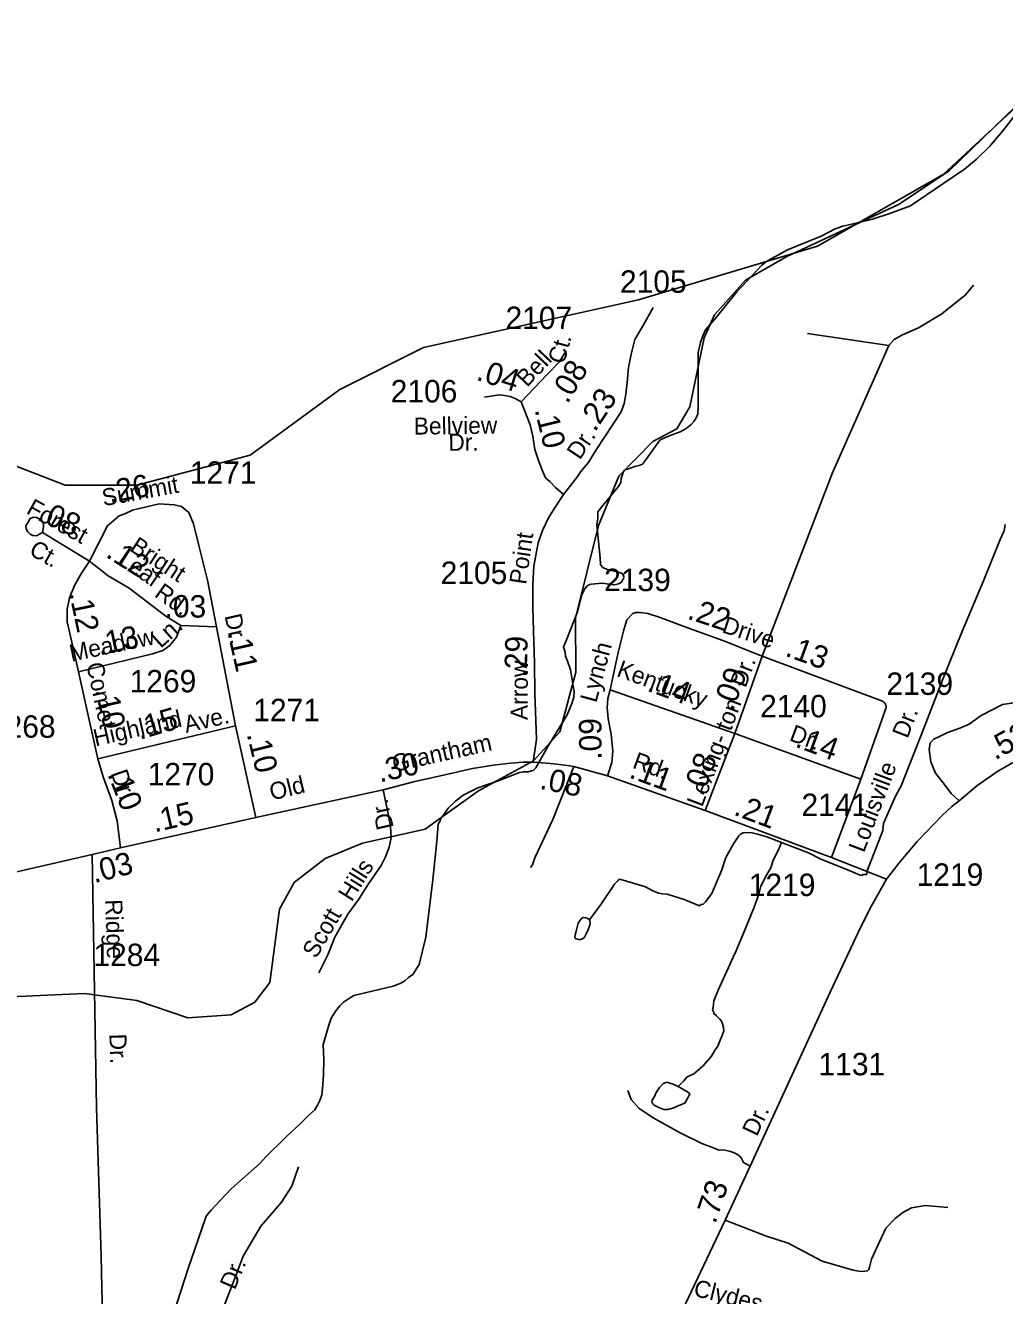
# Model space of a CAD drawing. Extents: x 2206922 to 2357709, y 510027 to 673830.
# Drawn here: x 2279078 to 2284540, y 576114 to 583195 of the extents above; entities that cross this region are included whole.
import ezdxf

# ---------------------------------------------------------------- set-up
doc = ezdxf.new("R2010")
doc.units = 0
for name, color, linetype in [('Exist Boundary Political Urban Extension UEB', 7, 'Continuous'), ('Exist Hydrographic Misc Water Feature', 7, 'Continuous'), ('Exist Road Non-System Type 51', 7, 'Continuous'), ('Exist Road Non-System Type 51 Label', 7, 'Continuous'), ('Exist Road Secondary Mileage Hundredths English Label', 7, 'Continuous'), ('Exist Road Secondary Type 51 Attributed', 7, 'Continuous'), ('Exist Road Secondary Type 51 Label', 7, 'Continuous'), ('Exist Road Secondary Type 51 Number Label', 7, 'Continuous')]:
    doc.layers.add(name, color=color, linetype=linetype)

msp = doc.modelspace()

# ---------------------------------------------------------------- linework, layer by layer
at = {"layer": 'Exist Boundary Political Urban Extension UEB'}
msp.add_lwpolyline([(2284629, 582764), (2284196, 582364.4), (2283496.6, 581964.8), (2282497.4, 581665.1), (2281298.4, 581398.7), (2280832.1, 581165.6), (2280332.5, 580799.2), (2279699.7, 580632.7), (2279300, 580632.7), (2278867.1, 580799.2), (2278567.3, 581032.4), (2278267.6, 581432), (2278167.6, 581931.5), (2278101, 582497.6), (2278101, 583263.5)], dxfattribs=at)
at = {"layer": 'Exist Hydrographic Misc Water Feature'}
for points in [[(2278251.7, 577746.1), (2279408.8, 577798.2), (2279700.8, 577759.5), (2279984.8, 577661.9), (2280225.7, 577680), (2280358.8, 577749.4), (2280440.8, 577859.3), (2280494.7, 578268.1), (2280576.8, 578417.3), (2280750.6, 578551.6), (2280957.7, 578635.9), (2281307.8, 578714.1), (2281356.8, 578749.2), (2281604.7, 578927.9), (2281911.9, 579095.5), (2282059.7, 579256.4), (2282148.7, 579589.1), (2282145.8, 579890.9), (2282273.8, 580406.5), (2282387.8, 580682.9), (2282577.9, 580875.8), (2282710.7, 580945.4), (2282783.7, 581068.5), (2282863.7, 581453.9), (2282920.7, 581580.6), (2283093.8, 581773.9), (2283325.7, 581907), (2283947.8, 582196.1), (2284229.8, 582383.8), (2284600.7, 582743.6)], [(2281393.5, 578768.1), (2281393.3, 578771.8), (2281413, 578798.1), (2281436.5, 578830.6), (2281476.3, 578870.8), (2281520, 578903.1), (2281601.2, 578944.1), (2281721.2, 578984.8), (2281834.6, 579030.2), (2281848.5, 579032.1), (2281856.3, 579034.2), (2281868.8, 579034.3), (2281884.4, 579034.4), (2281900.4, 579040.5), (2281910.6, 579040.6), (2281924.4, 579056.8), (2281989.4, 579171.5), (2282099.3, 579352.4), (2282126.8, 579414.8), (2282136.6, 579450.6), (2282138.2, 579480.8), (2282119, 579602.5), (2282102.6, 579650.4), (2282090.7, 579678.1), (2282088.2, 579702), (2282080.2, 579730), (2282095.8, 579770.2), (2282157.9, 579926.7), (2282181.3, 580020.5), (2282198.9, 580054.8), (2282210.8, 580070.8), (2282226.6, 580079), (2282234.6, 580081), (2282294.5, 580085.8), (2282362.6, 580076.3), (2282386.6, 580082.5), (2282402.3, 580090.6), (2282408.3, 580102.7), (2282414.2, 580110.7), (2282416.1, 580124.6), (2282406.2, 580138.7), (2282385.9, 580146.6), (2282323.8, 580162.1), (2282299.4, 580173.9), (2282285.7, 580187.7), (2282285.3, 580193.4), (2282283.4, 580225.4), (2282265.8, 580413.4), (2282271.1, 580445.4), (2282270.5, 580483.2), (2282298.8, 580519.5), (2282385.1, 580622.5), (2282399.3, 580646.2), (2282401.3, 580668.3), (2282414.2, 580708.5), (2282422.4, 580716.6), (2282436.8, 580720.5), (2282476.6, 580735.2), (2282502.2, 580741.4), (2282520.2, 580749.3), (2282541.8, 580779.7), (2282616.6, 580882.4), (2282642.9, 580896.7), (2282688.4, 580915), (2282730.4, 580929.3), (2282764.1, 580947.8), (2282791.9, 580969.9), (2282805.7, 580986.1), (2282819.4, 581008), (2282829.3, 581030.4), (2282831.3, 581068.2), (2282830.1, 581372.1), (2282843.6, 581428.1), (2282857.1, 581464.1), (2282870.5, 581498.2), (2282930.4, 581567.1), (2283046.8, 581710.1), (2283185.2, 581859.2), (2283207.4, 581877.4), (2283328.6, 581944.3), (2283515.6, 582020.3), (2283595.3, 582061), (2283637, 582075.5), (2283687, 582087.8), (2283802.4, 582115), (2283900.2, 582145.7), (2284014.1, 582188.5), (2284194.3, 582312.2), (2284315.9, 582393.3), (2284383.1, 582450), (2284456.3, 582522.6), (2284529.6, 582607.3), (2284658.1, 582772.4)], [(2283295.3, 578640.2), (2283446.3, 578583.4), (2283514.3, 578548), (2283650.5, 578493.4), (2283734.8, 578458.4), (2283745, 578456.4), (2283748.7, 578462.4), (2283770.7, 578462.3), (2283772.9, 578482.7), (2283860.5, 578707.1), (2283864.2, 578745.1), (2283876.1, 578771.2), (2283932.6, 578901.8), (2283962.2, 578955.8), (2284087.3, 579271.1), (2284194.5, 579549.8), (2284301.5, 579812.7), (2284421.1, 580099.6), (2284514.8, 580328.4), (2284532.6, 580370.7), (2284536.5, 580376.6), (2284542.1, 580412.7)], [(2279903.8, 576013.6), (2279987.2, 576270.3), (2280080.7, 576540.9), (2280086.5, 576557), (2280101, 576575.1), (2280114.8, 576591.3), (2280136.1, 576615.3), (2280225.5, 576710.1), (2280383.8, 576849.7), (2280421.5, 576889.8), (2280459.5, 576928.3), (2280490.8, 576956.4), (2280534.3, 577000.9), (2280610, 577071.5), (2280659.2, 577120), (2280691.2, 577148.5), (2280707, 577176.5), (2280720.5, 577202.4), (2280732, 577232.7), (2280735.9, 577268.6), (2280741, 577342.9), (2280742.4, 577430.7), (2280739.8, 577514.6), (2280756.8, 577576.5), (2280770.5, 577622.7), (2280784.1, 577660.8), (2280809.5, 577701.2), (2280831.6, 577729.5), (2280853.2, 577749.4), (2280881.1, 577767.9), (2280910.8, 577788.1), (2281128.6, 577840.1), (2281167.7, 577854.4), (2281194, 577868.7), (2281215.7, 577887), (2281239.5, 577904.8), (2281275, 577959.5), (2281311.5, 578111.8), (2281350.2, 578432), (2281372.6, 578648), (2281379.7, 578741.8), (2281391.2, 578760), (2281393.5, 578768.1)], [(2282224.2, 578209.9), (2282287.1, 578294.9), (2282364, 578407.4), (2282371.8, 578415.5), (2282384.1, 578427.5), (2282390, 578435.5), (2282399.9, 578433.6), (2282462, 578416.1), (2282536.4, 578392.8), (2282574.4, 578373.3), (2282608.6, 578357.6), (2282630.6, 578353.9), (2282658.5, 578352.1), (2282753, 578322.8), (2282837.3, 578287.8), (2282847.1, 578294), (2282859, 578295.9), (2282870.7, 578310), (2282906.6, 578356.5), (2282963, 578487.1), (2282984.5, 578557.2), (2283027.8, 578633.4), (2283057.3, 578677.7), (2283067.5, 578685.8), (2283081.3, 578693.9), (2283104.8, 578696), (2283131.1, 578694.6), (2283161.2, 578686.8), (2283213.5, 578671.2), (2283295.3, 578640.2)], [(2282718.7, 577279.3), (2282726.3, 577287.5), (2282750.3, 577311.5), (2282767.7, 577331.9), (2282782.3, 577339.9), (2282805.7, 577350.2), (2282857.8, 577394.6), (2282904.5, 577448.8), (2282924.6, 577485.2), (2282940.2, 577505.1), (2282949.8, 577529.2), (2282965.8, 577569.3), (2282973.4, 577589.7), (2282971.2, 577609.5), (2282967.1, 577629.6), (2282961.1, 577643.5), (2282951.3, 577655.1), (2282933, 577673.2), (2282918.3, 577686.8), (2282918.5, 577692.9), (2282910.7, 577707), (2282914.6, 577720.7), (2282918, 577757), (2282941.6, 577817.1), (2283008.1, 577963.6), (2283025.5, 578001.6), (2283041.1, 578032.1), (2283088.2, 578148.2), (2283143, 578278.7), (2283168, 578352.8), (2283179.7, 578396.9), (2283213.3, 578461.1), (2283235.1, 578499.2), (2283248.4, 578541.8), (2283276.1, 578595.6), (2283295.3, 578640.2)], [(2282224.2, 578209.9), (2282215.7, 578216), (2282204.1, 578219.8), (2282189.9, 578222), (2282182.1, 578217.9), (2282172.3, 578207.6), (2282162, 578189.7), (2282150.9, 578145.5), (2282145, 578125.3), (2282143.2, 578111.4), (2282145, 578107.4), (2282149.5, 578103.5), (2282165.3, 578099.5), (2282173.5, 578099.5), (2282184.8, 578103.9), (2282197.1, 578111.7), (2282214.5, 578150.1), (2282226.4, 578180), (2282228.5, 578192.2), (2282226.2, 578204.3), (2282224.2, 578209.9)], [(2282718.7, 577279.3), (2282690.2, 577292.9), (2282666.7, 577301), (2282656.2, 577304.6), (2282646.6, 577300.8), (2282634.5, 577296.5), (2282615, 577274.3), (2282597.1, 577246.2), (2282585, 577220), (2282573.6, 577203.9), (2282571.5, 577194), (2282577.5, 577183.8), (2282585.5, 577176.1), (2282611.7, 577162.5), (2282639.8, 577152.5), (2282661.5, 577150.9), (2282695.6, 577161.2), (2282723.5, 577173.2), (2282755.2, 577187.8), (2282765.1, 577203.8), (2282775.1, 577219.8), (2282780.9, 577231.9), (2282784.8, 577237.7), (2282776.8, 577245.8), (2282740.5, 577267.5), (2282718.7, 577279.3)]]:
    msp.add_lwpolyline(points, dxfattribs=at)
at = {"layer": 'Exist Road Non-System Type 51'}
for p, q in [((2283440.7, 581477.8), (2283893.2, 581410.1)), ((2283736.9, 578993.8), (2283574.3, 578557.4))]:
    msp.add_line(p, q, dxfattribs=at)
for points in [[(2283893.2, 581410.1), (2283922.9, 581444.4), (2283970.6, 581470.9), (2284060.1, 581509.6), (2284189.2, 581586.8), (2284322.3, 581692.1), (2284365.8, 581746.4)], [(2283187.9, 579678.6), (2283578, 580697.7), (2283893.2, 581410.1)], [(2279173.6, 580368.3), (2279153.8, 580356.1), (2279139.8, 580350), (2279119.7, 580351.8), (2279105.7, 580359.7), (2279091.5, 580371.6), (2279083.5, 580389.5), (2279081.2, 580405.4), (2279093, 580425.5), (2279104.8, 580445.7), (2279124.7, 580453.9), (2279140.7, 580452), (2279162.9, 580440.3), (2279179, 580418.4), (2279179.2, 580400.4), (2279173.6, 580368.3)], [(2283879, 579399.8), (2283874.2, 579415), (2283868.1, 579419.6), (2283859, 579427.2), (2283828.5, 579439.4)], [(2284285.9, 578871.8), (2284240.7, 578913.4), (2284204.6, 578964), (2284154, 579027.2), (2284128.7, 579090.4), (2284119.7, 579159.1), (2284125.1, 579195.2), (2284144.1, 579216), (2284187.4, 579235.9), (2284221.8, 579254), (2284290.4, 579277.5), (2284342.7, 579299.1), (2284409.6, 579347.9), (2284526.9, 579409.4), (2284590.2, 579418.4)], [(2283736.9, 578993.8), (2283854.3, 579323.5), (2283879.5, 579393.1), (2283879, 579399.8)], [(2281894.7, 578500.8), (2281907.4, 578515.2), (2281920, 578555), (2282019.4, 578768.2), (2282136.7, 579064.5)], [(2280715.5, 577913.5), (2280764.3, 578014.7), (2280804, 578112.3), (2280876.2, 578240.6), (2280937.6, 578323.7), (2280991.8, 578410.4), (2281062.2, 578511.6), (2281087.5, 578560.4), (2281107.4, 578614.6), (2281118.2, 578667), (2281114.6, 578728.5), (2281100.2, 578809.8), (2281073.1, 578934.4)], [(2282437.5, 577257.3), (2282457.4, 577206.7), (2282498.9, 577159.8), (2282580.2, 577105.6), (2282730.1, 577022.4), (2282851.1, 576962.8), (2282916.1, 576937.5), (2282945, 576924.9), (2282970.3, 576926.7), (2283004.6, 576919.5), (2283028.1, 576912.2), (2283049.7, 576901.4), (2283067.8, 576885.1), (2283084, 576856.2), (2283121.1, 576835.4)], [(2279521.8, 575378.5), (2279644.6, 575385.7), (2279718.6, 575389.3), (2279778.2, 575403.8), (2279849.5, 575451.3), (2279893.8, 575505), (2279966.1, 575653.1), (2280083.4, 575851.9), (2280179.2, 576038), (2280253.2, 576229.5), (2280292.9, 576333.4), (2280392.2, 576501.5), (2280428.4, 576544.8), (2280506, 576634.3), (2280563.8, 576723.7), (2280601.7, 576832.1)], [(2282982, 576535.6), (2283205.9, 576448.2), (2283332.2, 576407), (2283521.5, 576307.1), (2283694.2, 576256.7), (2283727.1, 576250.3), (2283745.6, 576249.5), (2283759.2, 576250.3), (2283775.3, 576252.7), (2283782.5, 576260.7), (2283785.6, 576273.5), (2283796.8, 576318.3), (2283828.2, 576385.5), (2283877.4, 576490.8), (2283928.9, 576544.6), (2283971.4, 576578.1), (2284020.7, 576602.8), (2284099, 576616.2), (2284222.1, 576605)]]:
    msp.add_lwpolyline(points, dxfattribs=at)
at = {"layer": 'Exist Road Secondary Type 51 Attributed'}
for p, q in [((2279435.1, 580207.5), (2279173.6, 580368.3)), ((2279944.4, 579849.6), (2280144.8, 579842.4)), ((2280249.6, 579291.3), (2280144.8, 579842.4)), ((2279482.1, 579107), (2279375.1, 579590.9)), ((2282339.1, 579490.7), (2283034.4, 579247.6)), ((2279482.1, 579107), (2280249.6, 579291.3)), ((2280363.4, 578780), (2280249.6, 579291.3)), ((2282870, 578817.6), (2283034.4, 579247.6)), ((2283034.4, 579247.6), (2283736.9, 578993.8)), ((2282324.7, 579010.9), (2282870, 578817.6)), ((2279609.3, 578610.6), (2280363.4, 578780)), ((2279450.1, 578573.1), (2279609.3, 578610.6))]:
    msp.add_line(p, q, dxfattribs=at)
for points in [[(2282079.1, 580579.3), (2282133.2, 580648), (2282158.5, 580682.3), (2282174.8, 580705.8), (2282216.3, 580756.4), (2282261.5, 580829.1), (2282400.5, 581040.1), (2282418.6, 581087.1), (2282427.6, 581139.5), (2282434.8, 581204.5), (2282442, 581287.6), (2282456.5, 581361.7), (2282478.2, 581444.8), (2282525.1, 581526.1), (2282579.3, 581621.9)], [(2281842.5, 581096.1), (2281987, 581247), (2282055.6, 581318.3), (2282093.5, 581381.6)], [(2281842.5, 581096.1), (2281810, 581116), (2281782.9, 581126.8), (2281750.4, 581132.2), (2281721.5, 581135.8), (2281638.4, 581123.2)], [(2282079.1, 580579.3), (2282035.7, 580619.1), (2282003.2, 580651.6), (2281979.7, 580673.3), (2281961.7, 580711.2), (2281941.8, 580763.6), (2281920.1, 580830.5), (2281909.3, 580904.6), (2281893.1, 580967.8), (2281842.5, 581096.1)], [(2281911, 579088), (2281928.8, 579216.8), (2281920.1, 579471.7), (2281918.3, 579639.7), (2281912.9, 579820.4), (2281909.3, 579951.4), (2281907.5, 580077.9), (2281914.7, 580180.9), (2281938.2, 580311), (2281961.7, 580379.7), (2281996, 580450.1), (2282032.1, 580509.8), (2282079.1, 580579.3)], [(2280144.8, 579842.4), (2280094.3, 580102.6), (2280045.5, 580295.9), (2280016.6, 580417), (2279989.5, 580480.2), (2279949.8, 580513.7), (2279908.3, 580522.7), (2279825.2, 580528.1), (2279676.1, 580492.9), (2279632.3, 580472.6), (2279600.9, 580460.4), (2279536.3, 580406.2), (2279435.1, 580207.5)], [(2279375.1, 579590.9), (2279347, 579716.4), (2279311.5, 579870.1), (2279311.5, 579941.3), (2279324.6, 580003.2), (2279352.7, 580072.5), (2279391.5, 580140.6), (2279435.1, 580207.5)], [(2279944.4, 579849.6), (2279861.3, 579901.1), (2279657.2, 580058.3), (2279539.9, 580127), (2279435.1, 580207.5)], [(2282339.1, 579490.7), (2282384.3, 579698.5), (2282416.8, 579824.9), (2282433, 579881), (2282465.5, 579917.1), (2282483.6, 579922.5), (2282507.1, 579922.5), (2282550.4, 579917.1), (2282619, 579893.6), (2282761.7, 579841.2), (2282967.6, 579765.3), (2283187.9, 579678.6)], [(2283881.3, 578436.3), (2283951.8, 578526.7), (2284051.1, 578645.9), (2284192, 578790.5), (2284244.3, 578841.1), (2284285.9, 578871.8), (2284385.2, 578956.7), (2284502.6, 579038), (2284971.2, 579304.6), (2285376.6, 579527.7), (2285604.4, 579648.1), (2285795, 579754.2), (2286184.7, 579967.7)], [(2279375.1, 579590.9), (2279787.5, 579692.6), (2279845.4, 579711), (2279883, 579737.6), (2279920.9, 579784.6), (2279944.4, 579849.6)], [(2283034.4, 579247.6), (2283187.9, 579678.6)], [(2283187.9, 579678.6), (2283828.5, 579439.4)], [(2282324.7, 579010.9), (2282349.9, 579086.8), (2282355.4, 579150.1), (2282344.5, 579241.3), (2282328.3, 579331.7), (2282322.9, 579393.1), (2282326.5, 579441.9), (2282339.1, 579490.7)], [(2279609.3, 578610.6), (2279590.4, 578760.1), (2279559.7, 578873.9), (2279512.8, 579005.8), (2279482.1, 579107)], [(2280363.4, 578780), (2281073.1, 578934.4), (2281250, 578979.6), (2281392.7, 579012.1), (2281571.5, 579051.9), (2281688.9, 579071.8), (2281784.6, 579082.6), (2281855, 579088), (2281911, 579088)], [(2281911, 579088), (2282006.7, 579080.8), (2282088, 579071.8), (2282136.7, 579064.5), (2282324.7, 579010.9)], [(2282870, 578817.6), (2283574.3, 578557.4), (2283881.3, 578436.3)], [(2277796, 578202), (2278067.6, 578263.9), (2278455, 578344.6), (2279450.1, 578573.1)], [(2279450.1, 578573.1), (2279474.9, 577161), (2279500.1, 576334.3), (2279521.8, 575378.5), (2279536.3, 574929.5), (2279545.3, 574624.1), (2279552.5, 574436.2), (2279565.1, 574331.4), (2279579.6, 574269.9), (2279595.8, 574219.3), (2279621.1, 574172.4), (2279660.9, 574105.5), (2279716.8, 574036.8), (2279772.8, 573975.4), (2279845.1, 573903.1), (2279993.1, 573783.9), (2280150.3, 573660.1), (2280269.4, 573571.6), (2280357.9, 573520.1), (2280460.9, 573474.9), (2280563.8, 573438.8), (2280845.5, 573352), (2281096.5, 573279.8)], [(2283881.3, 578436.3), (2283863.3, 578405.6), (2283787.4, 578270.1), (2283722.4, 578138.2), (2283567.1, 577805.7), (2283121.1, 576835.4), (2282982, 576535.6), (2282759.3, 576068.6), (2282663, 575869.3), (2282535.4, 575587.1), (2282394.4, 575278), (2282261.3, 574966.5)]]:
    msp.add_lwpolyline(points, dxfattribs=at)

# ---------------------------------------------------------------- texts
at = {"layer": 'Exist Road Non-System Type 51 Label'}
for s, rotation, p in [('Dr.', 68.79351, (2283998.1, 579215.5)), ('Louisville', 69.31037, (2283754.9, 578578.9)), ('Dr.', 102.939, (2281133.3, 578723.4)), ('Hills', 57.91801, (2280897.7, 578305.7)), ('Scott', 59.92132, (2280699.7, 577988.4)), ('Dr.', 67.00232, (2280246.3, 576142.2)), ('Clydes', 346.31416, (2282799.6, 576114.1))]:
    msp.add_text(s, height=95, rotation=rotation, dxfattribs=at).set_placement(p)
at = {"layer": 'Exist Road Secondary Mileage Hundredths English Label'}
for s, rotation, p in [('.04', 342.48593, (2281587.8, 581220.1)), ('.08', 58.97668, (2282101.6, 581081)), ('.23', 56.54048, (2282255, 580924.6)), ('.10', 283.74641, (2281917.4, 581052.4)), ('.26', 10.28867, (2279549.4, 580531.6)), ('.08', 335.24567, (2279138.2, 580440.1)), ('.12', 327.81175, (2279521.2, 580234.9)), ('.12', 281.96626, (2279321.9, 580029.5)), ('.03', 359.65796, (2279854.3, 579895)), ('.22', 341.6859, (2282764.8, 579888.9)), ('.13', 11.80512, (2279491, 579682.7)), ('.11', 282.73922, (2280205, 579809.9)), ('.29', 88.70635, (2281874.7, 579558.4)), ('.13', 339.9902, (2283310.1, 579682.2)), ('.14', 339.89524, (2282540.2, 579487)), ('.09', 69.34452, (2283023.9, 579368.1)), ('.10', 282.68207, (2279467.2, 579490.3)), ('.15', 16.47629, (2279715.8, 579211.8)), ('.09', 90.32907, (2282292, 579101.6)), ('.53', 28.66106, (2284486.4, 579097.2)), ('.10', 283.90585, (2280311.8, 579243.6)), ('.14', 339.68388, (2283365.9, 579175.2)), ('.30', 12.53317, (2281055.2, 578974.2)), ('.08', 69.34829, (2282855.9, 578892.2)), ('.08', 348.37547, (2281941.9, 578940.8)), ('.11', 340.01591, (2282439.4, 579003.3)), ('.10', 291.68835, (2279534.5, 579021.5)), ('.15', 13.08243, (2279799.6, 578695.9)), ('.21', 339.33077, (2283023.4, 578796.2)), ('.03', 14.24069, (2279462.6, 578413)), ('.73', 71.1322, (2282925.7, 576510.4))]:
    msp.add_text(s, height=125, rotation=rotation, dxfattribs=at).set_placement(p)
at = {"layer": 'Exist Road Secondary Type 51 Label'}
for s, rotation, p in [('Bell', 46.63808, (2281876, 581174.2)), ('Ct.', 74.5227, (2282082.6, 581302.4)), ('Bellview', 0.65399, (2281244.8, 580913.8)), ('Dr.', 0.32595, (2281437.3, 580823.5)), ('Dr.', 56.54048, (2282170.4, 580768.6)), ('Summit', 10.28867, (2279514.7, 580514.4)), ('Forest', 330.82706, (2279077.9, 580478.2)), ('Bright', 326.63365, (2279654.8, 580270.3)), ('Point', 81.91461, (2281870.6, 580074.9)), ('Ct.', 330.82706, (2279092.8, 580248.3)), ('Leaf', 325.61649, (2279586.6, 580199.3)), ('Rd.', 324.41443, (2279792.4, 580014.8)), ('Dr.', 282.73922, (2280188.2, 579904)), ('Drive', 341.6859, (2282958, 579813.2)), ('Ln.', 41.96405, (2279832.9, 579719.3)), ('Meadow', 11.80512, (2279334.7, 579647.6)), ('Lynch', 74.87289, (2282262.1, 579415)), ('Comet', 281.96626, (2279417.9, 579634.5)), ('Arrow', 89.84791, (2281879.9, 579322.5)), ('Kentucky', 339.89524, (2282370.2, 579569.4)), ('Dr.', 69.34452, (2283094.6, 579498)), ('Lexing- ton', 69.34829, (2282852.6, 578833.2)), ('Highland', 12.9187, (2279469.1, 579175.3)), ('Ave.', 12.9187, (2279974.7, 579250.9)), ('Dr.', 339.68388, (2283333.7, 579210.6)), ('Grantham', 12.53317, (2281135.4, 579032.8)), ('Rd.', 340.01591, (2282458.8, 579057.8)), ('Dr.', 289.08348, (2279553.3, 579027.5)), ('Old', 13.62862, (2280452.5, 578874.2)), ('Ridge', 271.76221, (2279523.6, 578322.1)), ('Dr.', 271.76221, (2279546.7, 577573.1)), ('Dr.', 64.65658, (2283157.5, 576997.1))]:
    msp.add_text(s, height=95, rotation=rotation, dxfattribs=at).set_placement(p)
at = {"layer": 'Exist Road Secondary Type 51 Number Label'}
for s, p in [('2105', (2282394.4, 581704.3)), ('2107', (2281756, 581502.4)), ('2106', (2281115.7, 581093.5)), ('1271', (2279994.6, 580639.5)), ('2105', (2281394.3, 580081.3)), ('2139', (2282305.9, 580041.3)), ('1269', (2279659.7, 579477)), ('2139', (2283880.3, 579462.9)), ('1271', (2280349.3, 579316.2)), ('2140', (2283175.8, 579337.8)), ('1268', (2278875, 579224.2)), ('1270', (2279760.4, 578958.7)), ('2141', (2283406.5, 578787.6)), ('1219', (2284048.9, 578398.5)), ('1219', (2283112.6, 578341.8)), ('1284', (2279457.8, 577951.1)), ('1131', (2283501.8, 577342.5))]:
    msp.add_text(s, height=125, dxfattribs=at).set_placement(p)

doc.saveas('drawing.dxf')
